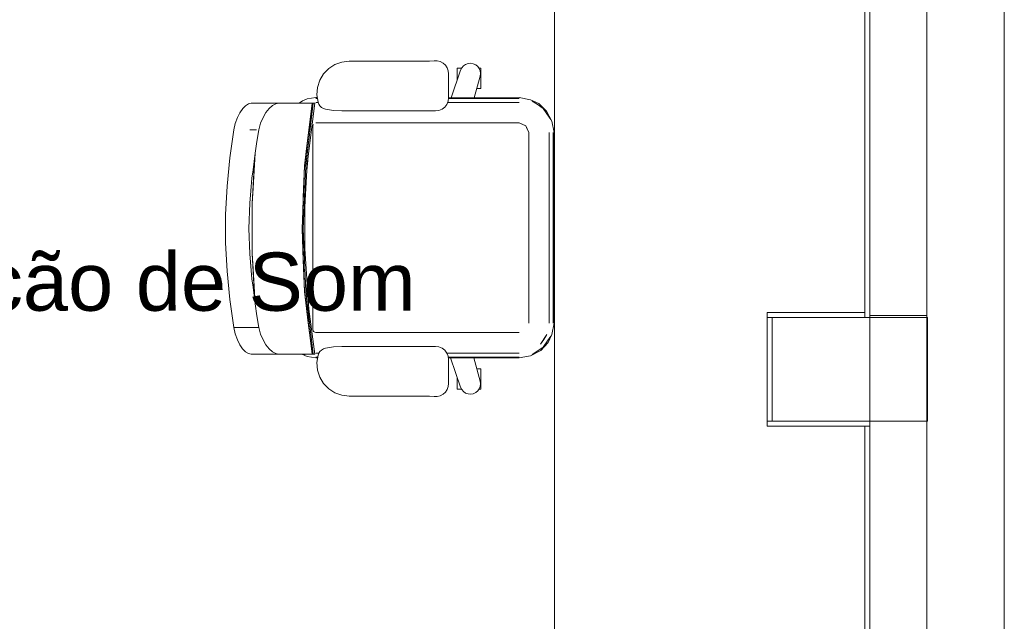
# Model space of a CAD drawing. Header units: millimetres. Extents: x 2 to 902, y -447 to 199.
# Tile 1033 of 1056: x 82.01 to 85.82, y 165.86 to 168.19. Entities that reach past the tile are written whole.
import ezdxf

# ---------------------------------------------------------------- set-up
doc = ezdxf.new("R2010")
doc.units = ezdxf.units.MM
doc.header["$MEASUREMENT"] = 0
doc.linetypes.add('NULL', pattern=[0])
for name, color, linetype, lineweight in [('Ambiente-Textos', 251, 'Continuous', 5), ('IFC-Elemento de mobília-Contorno', 152, 'Continuous', 5), ('IFC-Laje-Contorno', 134, 'Continuous', 5), ('IFC-Parede padrão-Contorno', 44, 'Continuous', 5), ('IFC-Pilar-Contorno', 83, 'Continuous', 5), ('IFC-Viga-Contorno', 66, 'Continuous', 5)]:
    doc.layers.add(name, color=color, linetype=linetype, lineweight=lineweight)
doc.styles.add('Arial', font='arial.ttf')

msp = doc.modelspace()

# ---------------------------------------------------------------- linework, layer by layer
at = {"layer": 'IFC-Elemento de mobília-Contorno', "color": 7, "lineweight": 5}
for p, q in [((83.2336, 168.016), (83.2606, 168.0257)), ((83.2336, 168.016), (83.2606, 168.0257)), ((83.2606, 168.0257), (83.2891, 168.029)), ((83.2606, 168.0257), (83.2891, 168.029)), ((83.2891, 168.029), (83.5822, 168.029)), ((83.2891, 168.029), (83.5822, 168.029)), ((83.5822, 168.029), (83.5998, 168.0294)), ((83.5822, 168.029), (83.5998, 168.0294)), ((83.5998, 168.0294), (83.6175, 168.0308)), ((83.5998, 168.0294), (83.6175, 168.0308)), ((83.6175, 168.0308), (83.6296, 168.0305)), ((83.6175, 168.0308), (83.6296, 168.0305)), ((83.6296, 168.0305), (83.6413, 168.0275)), ((83.6296, 168.0305), (83.6413, 168.0275)), ((83.6413, 168.0275), (83.6519, 168.0217)), ((83.6413, 168.0275), (83.6519, 168.0217)), ((83.6519, 168.0217), (83.6609, 168.0136)), ((83.6519, 168.0217), (83.6609, 168.0136)), ((83.749, 168.0204), (83.759, 168.0212)), ((83.749, 168.0204), (83.759, 168.0212)), ((83.759, 168.0212), (83.769, 168.0195)), ((83.759, 168.0212), (83.769, 168.0195)), ((83.1896, 167.9799), (83.2095, 168.0005)), ((83.1896, 167.9799), (83.2095, 168.0005)), ((83.2095, 168.0005), (83.2336, 168.016)), ((83.2095, 168.0005), (83.2336, 168.016)), ((83.6609, 168.0136), (83.6677, 168.0036)), ((83.6609, 168.0136), (83.6677, 168.0036)), ((83.6677, 168.0036), (83.6719, 167.9922)), ((83.6677, 168.0036), (83.6719, 167.9922)), ((83.6719, 167.9922), (83.6734, 167.9802)), ((83.6719, 167.9922), (83.6734, 167.9802)), ((83.6829, 167.8878), (83.72, 167.9947)), ((83.6829, 167.8878), (83.72, 167.9947)), ((83.7068, 168.0024), (83.7084, 168.0024)), ((83.7068, 167.9566), (83.7068, 168.0024)), ((83.7068, 168.0024), (83.7084, 168.0024)), ((83.7068, 167.9566), (83.7068, 168.0024)), ((83.7084, 168.0024), (83.7129, 168.0024)), ((83.7084, 168.0024), (83.7129, 168.0024)), ((83.7129, 168.0024), (83.7202, 168.0024)), ((83.7129, 168.0024), (83.7202, 168.0024)), ((83.72, 167.9947), (83.7245, 168.0037)), ((83.72, 167.9947), (83.7245, 168.0037)), ((83.7202, 168.0024), (83.7239, 168.0024)), ((83.7202, 168.0024), (83.7239, 168.0024)), ((83.7245, 168.0037), (83.7311, 168.0113)), ((83.7245, 168.0037), (83.7311, 168.0113)), ((83.7311, 168.0113), (83.7395, 168.017)), ((83.7311, 168.0113), (83.7395, 168.017)), ((83.7395, 168.017), (83.749, 168.0204)), ((83.7395, 168.017), (83.749, 168.0204)), ((83.769, 168.0195), (83.7782, 168.0153)), ((83.769, 168.0195), (83.7782, 168.0153)), ((83.7782, 168.0153), (83.786, 168.009)), ((83.7782, 168.0153), (83.786, 168.009)), ((83.786, 168.009), (83.792, 168.0008)), ((83.786, 168.009), (83.792, 168.0008)), ((83.7908, 168.0024), (83.7924, 168.0024)), ((83.7908, 168.0024), (83.7924, 168.0024)), ((83.792, 168.0008), (83.7957, 167.9914)), ((83.792, 168.0008), (83.7957, 167.9914)), ((83.7924, 168.0024), (83.7969, 168.0024)), ((83.7924, 168.0024), (83.7969, 168.0024)), ((83.7957, 167.9914), (83.7969, 167.9814)), ((83.7957, 167.9914), (83.7969, 167.9814)), ((83.7969, 168.0024), (83.7985, 168.0024)), ((83.7969, 168.0024), (83.7985, 168.0024)), ((83.7985, 167.9231), (83.7985, 168.0024)), ((83.7985, 167.9231), (83.7985, 168.0024)), ((83.1662, 167.928), (83.1749, 167.9553)), ((83.1662, 167.928), (83.1749, 167.9553)), ((83.1749, 167.9553), (83.1896, 167.9799)), ((83.1749, 167.9553), (83.1896, 167.9799)), ((83.6734, 167.8877), (83.6734, 167.9802)), ((83.6734, 167.8877), (83.6734, 167.9802)), ((83.773, 167.8881), (83.7955, 167.9715)), ((83.773, 167.8881), (83.7955, 167.9715)), ((83.7955, 167.9715), (83.7969, 167.9814)), ((83.7955, 167.9715), (83.7969, 167.9814)), ((83.1639, 167.8994), (83.1662, 167.928)), ((83.1639, 167.8994), (83.1662, 167.928)), ((83.7824, 167.9231), (83.7851, 167.9231)), ((83.7824, 167.9231), (83.7851, 167.9231)), ((83.7851, 167.9231), (83.7924, 167.9231)), ((83.7851, 167.9231), (83.7924, 167.9231)), ((83.7924, 167.9231), (83.7969, 167.9231)), ((83.7924, 167.9231), (83.7969, 167.9231)), ((83.7969, 167.9231), (83.7985, 167.9231)), ((83.7969, 167.9231), (83.7985, 167.9231)), ((83.0948, 167.8666), (83.1076, 167.8756)), ((83.0948, 167.8666), (83.1076, 167.8756)), ((83.1076, 167.8756), (83.1267, 167.8834)), ((83.1076, 167.8756), (83.1267, 167.8834)), ((83.1267, 167.8834), (83.1594, 167.8886)), ((83.1267, 167.8834), (83.1594, 167.8886)), ((83.1594, 167.8886), (83.1655, 167.8886)), ((83.1594, 167.8886), (83.1655, 167.8886)), ((83.1594, 167.885), (83.166, 167.885)), ((83.1594, 167.8695), (83.1687, 167.8695)), ((83.1639, 167.8994), (83.1681, 167.871)), ((83.1639, 167.8994), (83.1681, 167.871)), ((83.1681, 167.871), (83.1712, 167.8633)), ((83.1681, 167.871), (83.1712, 167.8633)), ((83.6666, 167.8623), (83.6716, 167.8746)), ((83.6666, 167.8623), (83.6716, 167.8746)), ((83.6695, 167.8695), (83.6728, 167.8695)), ((83.6695, 167.8695), (83.7787, 167.8695)), ((83.6695, 167.8695), (83.6728, 167.8695)), ((83.6716, 167.8746), (83.6734, 167.8877)), ((83.6716, 167.8746), (83.6734, 167.8877)), ((83.6728, 167.8695), (83.9468, 167.8695)), ((83.673, 167.885), (83.9468, 167.885)), ((83.6734, 167.8877), (83.9468, 167.8886)), ((83.6734, 167.8877), (83.9468, 167.8886)), ((83.9468, 167.8886), (83.9908, 167.8799)), ((83.9468, 167.8886), (83.9908, 167.8799)), ((83.9908, 167.8799), (84.022, 167.8658)), ((83.9908, 167.8799), (84.022, 167.8658)), ((83.9972, 167.875), (84.0157, 167.8628)), ((83.9972, 167.875), (84.0157, 167.8628)), ((82.8659, 167.8301), (82.8766, 167.8456)), ((82.8659, 167.8301), (82.8766, 167.8456)), ((82.8766, 167.8456), (82.8876, 167.8571)), ((82.8766, 167.8456), (82.8876, 167.8571)), ((82.8876, 167.8571), (82.8986, 167.8642)), ((82.8876, 167.8571), (82.8986, 167.8642)), ((82.8986, 167.8642), (82.9089, 167.8666)), ((82.8986, 167.8642), (82.9089, 167.8666)), ((82.9089, 167.8666), (83.0169, 167.8666)), ((82.9089, 167.8666), (83.0169, 167.8666)), ((82.9553, 167.8115), (82.9666, 167.8306)), ((82.9553, 167.8115), (82.9666, 167.8306)), ((82.9666, 167.8306), (82.979, 167.8459)), ((82.9666, 167.8306), (82.979, 167.8459)), ((82.979, 167.8459), (82.9919, 167.8572)), ((82.979, 167.8459), (82.9919, 167.8572)), ((82.9919, 167.8572), (83.0047, 167.8642)), ((82.9919, 167.8572), (83.0047, 167.8642)), ((83.0047, 167.8642), (83.0169, 167.8666)), ((83.0047, 167.8642), (83.0169, 167.8666)), ((83.0169, 167.8666), (83.052, 167.8666)), ((83.0169, 167.8666), (83.052, 167.8666)), ((83.052, 167.8666), (83.0817, 167.8666)), ((83.052, 167.8666), (83.0817, 167.8666)), ((83.0817, 167.8666), (83.1059, 167.8666)), ((83.0817, 167.8666), (83.1059, 167.8666)), ((83.1059, 167.8666), (83.1244, 167.8666)), ((83.1059, 167.8666), (83.1244, 167.8666)), ((83.1161, 167.6248), (83.1451, 167.8666)), ((83.1205, 167.6248), (83.1495, 167.8666)), ((83.1244, 167.8666), (83.1371, 167.8666)), ((83.1244, 167.8666), (83.1371, 167.8666)), ((83.1253, 167.7018), (83.1451, 167.8666)), ((83.1267, 167.6304), (83.1556, 167.8666)), ((83.1267, 167.6304), (83.1556, 167.8666)), ((83.1346, 167.7787), (83.1451, 167.8666)), ((83.1371, 167.8666), (83.144, 167.8666)), ((83.1371, 167.8666), (83.144, 167.8666)), ((83.1398, 167.8227), (83.1456, 167.8666)), ((83.1398, 167.8227), (83.1451, 167.8666)), ((83.1398, 167.8225), (83.1451, 167.8666)), ((83.1398, 167.8227), (83.1456, 167.8666)), ((83.144, 167.8666), (83.1451, 167.8666)), ((83.144, 167.8666), (83.1451, 167.8666)), ((83.1442, 167.8227), (83.1495, 167.8666)), ((83.1442, 167.8227), (83.1495, 167.8666)), ((83.1451, 167.8666), (83.1456, 167.8666)), ((83.1451, 167.8666), (83.1456, 167.8666)), ((83.1456, 167.8666), (83.1461, 167.8666)), ((83.1456, 167.8666), (83.1461, 167.8666)), ((83.1461, 167.8666), (83.1495, 167.8666)), ((83.1461, 167.8666), (83.1495, 167.8666)), ((83.1495, 167.8666), (83.1542, 167.8666)), ((83.1495, 167.8666), (83.1542, 167.8666)), ((83.1542, 167.8666), (83.1556, 167.8666)), ((83.1542, 167.8666), (83.1556, 167.8666)), ((83.1712, 167.8633), (83.1758, 167.8564)), ((83.1712, 167.8633), (83.1758, 167.8564)), ((83.1758, 167.8564), (83.1818, 167.8507)), ((83.1758, 167.8564), (83.1818, 167.8507)), ((83.1818, 167.8507), (83.1889, 167.8464)), ((83.1818, 167.8507), (83.1889, 167.8464)), ((83.1889, 167.8464), (83.1968, 167.8438)), ((83.1889, 167.8464), (83.1968, 167.8438)), ((83.1968, 167.8438), (83.2284, 167.8386)), ((83.1968, 167.8438), (83.2284, 167.8386)), ((83.2284, 167.8386), (83.2603, 167.8369)), ((83.2284, 167.8386), (83.2603, 167.8369)), ((83.2603, 167.8369), (83.6226, 167.8369)), ((83.2603, 167.8369), (83.6226, 167.8369)), ((83.6226, 167.8369), (83.6357, 167.8386)), ((83.6226, 167.8369), (83.6357, 167.8386)), ((83.6357, 167.8386), (83.648, 167.8437)), ((83.6357, 167.8386), (83.648, 167.8437)), ((83.648, 167.8437), (83.6585, 167.8518)), ((83.648, 167.8437), (83.6585, 167.8518)), ((83.6585, 167.8518), (83.6666, 167.8623)), ((83.6585, 167.8518), (83.6666, 167.8623)), ((84.0157, 167.8628), (84.0399, 167.8464)), ((84.0157, 167.8628), (84.0399, 167.8464)), ((84.022, 167.8658), (84.0529, 167.8363)), ((84.022, 167.8658), (84.0529, 167.8363)), ((84.0399, 167.8464), (84.0542, 167.8251)), ((84.0399, 167.8464), (84.0685, 167.8037)), ((84.0529, 167.8363), (84.0734, 167.7973)), ((84.0529, 167.8363), (84.0734, 167.7973)), ((82.8481, 167.7886), (82.8561, 167.8109)), ((82.8481, 167.7886), (82.8561, 167.8109)), ((82.8561, 167.8109), (82.8659, 167.8301)), ((82.8561, 167.8109), (82.8659, 167.8301)), ((82.946, 167.7891), (82.9553, 167.8115)), ((82.946, 167.7891), (82.9553, 167.8115)), ((83.1205, 167.6248), (83.1442, 167.8227)), ((83.1253, 167.7018), (83.1398, 167.8227)), ((83.13, 167.7402), (83.1398, 167.8227)), ((83.1396, 167.7842), (83.1442, 167.8227)), ((83.1396, 167.7842), (83.1442, 167.8227)), ((84.0542, 167.8251), (84.0685, 167.8037)), ((84.0734, 167.7973), (84.0821, 167.7533)), ((84.0734, 167.7973), (84.0821, 167.7533)), ((82.8266, 167.6556), (82.8424, 167.764)), ((82.8266, 167.6556), (82.8424, 167.764)), ((82.8424, 167.764), (82.8481, 167.7886)), ((82.8424, 167.764), (82.8481, 167.7886)), ((82.904, 167.764), (82.9306, 167.764)), ((82.9317, 167.7187), (82.9395, 167.764)), ((82.9317, 167.7187), (82.9395, 167.764)), ((82.9395, 167.764), (82.946, 167.7891)), ((82.9395, 167.764), (82.946, 167.7891)), ((83.13, 167.7402), (83.1346, 167.7787)), ((83.135, 167.7457), (83.1396, 167.7842)), ((83.1479, 167.7787), (83.1503, 167.7845)), ((83.1479, 167.7787), (83.1493, 167.7821)), ((83.1479, 166.9913), (83.1479, 167.7787)), ((83.1493, 167.7821), (83.1503, 167.7845)), ((83.1594, 167.7902), (83.9468, 167.7902)), ((83.9468, 167.7902), (83.9665, 167.782)), ((83.9468, 167.7902), (83.9729, 167.7794)), ((83.9665, 167.782), (83.9729, 167.7794)), ((83.9729, 167.7794), (83.9781, 167.7666)), ((83.9729, 167.7794), (83.9836, 167.7533)), ((82.9248, 167.6732), (82.9317, 167.7187)), ((82.9248, 167.6732), (82.9317, 167.7187)), ((83.1277, 167.6853), (83.135, 167.7457)), ((83.1277, 167.6853), (83.135, 167.7457)), ((83.9836, 167.0167), (83.9836, 167.7533)), ((83.9836, 167.0167), (83.9836, 167.7533)), ((84.063, 167.0167), (84.063, 167.7533)), ((84.0785, 167.4302), (84.0785, 167.7533)), ((84.0808, 167.385), (84.0821, 167.7533)), ((84.0808, 167.385), (84.0821, 167.7533)), ((83.1161, 167.6248), (83.1253, 167.7018)), ((83.1205, 167.6248), (83.1277, 167.6853)), ((83.1218, 167.6724), (83.1253, 167.7018)), ((82.816, 167.5463), (82.8266, 167.6556)), ((82.816, 167.5463), (82.8266, 167.6556)), ((82.9132, 167.4792), (82.9248, 167.6732)), ((82.9167, 167.6093), (82.9248, 167.6732)), ((82.9167, 167.5382), (82.9248, 167.6732)), ((82.9167, 167.6093), (82.9248, 167.6732)), ((82.9203, 167.5972), (82.9248, 167.6732)), ((83.1158, 167.616), (83.1207, 167.6633)), ((83.1158, 167.616), (83.1207, 167.6632)), ((83.1161, 167.6248), (83.1207, 167.6633)), ((83.1254, 167.6068), (83.1285, 167.6452)), ((83.1254, 167.6068), (83.1285, 167.6452)), ((82.9126, 167.5767), (82.9167, 167.6093)), ((82.9126, 167.5767), (82.9167, 167.6093)), ((83.1065, 167.3814), (83.1161, 167.6248)), ((83.1108, 167.3814), (83.1205, 167.6248)), ((83.1113, 167.5031), (83.1161, 167.6248)), ((83.1137, 167.564), (83.1161, 167.6248)), ((83.1177, 167.4673), (83.1267, 167.6304)), ((83.1177, 167.4673), (83.1267, 167.6304)), ((83.1181, 167.564), (83.1205, 167.6248)), ((82.9082, 167.5281), (82.9126, 167.5767)), ((82.9082, 167.5281), (82.9126, 167.5767)), ((82.9132, 167.4792), (82.9203, 167.5972)), ((82.9167, 167.5382), (82.9203, 167.5972)), ((83.1113, 167.5031), (83.1137, 167.564)), ((83.1156, 167.5031), (83.1181, 167.564)), ((82.8107, 167.4364), (82.816, 167.5463)), ((82.8107, 167.4364), (82.816, 167.5463)), ((82.9039, 167.4795), (82.9082, 167.5281)), ((82.9039, 167.4795), (82.9082, 167.5281)), ((82.9132, 167.4792), (82.9167, 167.5382)), ((83.1089, 167.4423), (83.1113, 167.5031)), ((83.1089, 167.4423), (83.1113, 167.5031)), ((83.1108, 167.3814), (83.1156, 167.5031)), ((83.1132, 167.4423), (83.1156, 167.5031)), ((83.1177, 167.4614), (83.119, 167.492)), ((83.1177, 167.4614), (83.119, 167.492)), ((82.9006, 167.382), (82.9039, 167.4795)), ((82.9006, 167.382), (82.9039, 167.4795)), ((82.9132, 167.2849), (82.9132, 167.4792)), ((83.1174, 167.3037), (83.1177, 167.4673)), ((83.1174, 167.3037), (83.1177, 167.4673)), ((84.0785, 167.2688), (84.0785, 167.469)), ((82.8107, 167.4364), (82.8107, 167.3264)), ((82.8107, 167.4364), (82.8107, 167.3264)), ((83.1065, 167.3814), (83.1089, 167.4423)), ((83.1065, 167.3814), (83.1089, 167.4423)), ((83.1108, 167.3814), (83.1132, 167.4423)), ((84.0785, 167.0167), (84.0785, 167.4302)), ((84.081, 167.4252), (84.0838, 167.4251)), ((84.081, 167.4252), (84.0838, 167.4251)), ((82.9006, 167.382), (82.9038, 167.2845)), ((82.9006, 167.382), (82.9038, 167.2845)), ((83.1065, 167.3814), (83.1089, 167.3206)), ((83.1065, 167.3814), (83.1113, 167.2598)), ((83.1065, 167.3814), (83.1161, 167.1381)), ((83.1108, 167.3814), (83.1205, 167.1381)), ((83.1108, 167.3814), (83.1132, 167.3206)), ((84.0808, 167.385), (84.0821, 167.0167)), ((84.0808, 167.385), (84.0821, 167.0167)), ((84.081, 167.3377), (84.0838, 167.3378)), ((84.081, 167.3377), (84.0838, 167.3378)), ((82.8107, 167.3264), (82.8161, 167.2166)), ((82.8107, 167.3264), (82.8161, 167.2166)), ((83.1089, 167.3206), (83.1113, 167.2598)), ((83.1132, 167.3206), (83.1156, 167.2597)), ((83.1132, 167.3206), (83.1156, 167.2597)), ((83.1132, 167.3206), (83.1205, 167.1381)), ((83.1174, 167.3037), (83.1324, 167.0701)), ((83.1174, 167.3037), (83.1324, 167.0701)), ((82.9038, 167.2845), (82.9082, 167.236)), ((82.9038, 167.2845), (82.9082, 167.236)), ((82.9038, 167.2845), (82.9125, 167.1874)), ((82.9132, 167.2849), (82.9202, 167.1669)), ((82.9132, 167.2849), (82.9167, 167.2259)), ((82.9132, 167.2849), (82.9247, 167.0908)), ((83.1113, 167.2598), (83.1137, 167.1989)), ((83.1113, 167.2598), (83.1137, 167.1989)), ((83.1156, 167.2597), (83.1205, 167.1381)), ((82.9082, 167.236), (82.9125, 167.1874)), ((82.9082, 167.236), (82.9125, 167.1874)), ((82.9167, 167.2259), (82.9247, 167.0908)), ((82.9167, 167.2259), (82.9202, 167.1669)), ((82.8161, 167.2166), (82.8267, 167.1073)), ((82.8161, 167.2166), (82.8267, 167.1073)), ((82.9125, 167.1874), (82.9166, 167.1548)), ((83.1137, 167.1989), (83.1161, 167.1381)), ((82.9166, 167.1548), (82.9247, 167.0908)), ((82.9202, 167.1669), (82.9247, 167.0908)), ((82.8267, 167.1073), (82.8424, 166.9988)), ((82.8267, 167.1073), (82.8424, 166.9988)), ((83.1161, 167.1381), (83.1234, 167.0776)), ((83.1161, 167.1381), (83.1451, 166.8962)), ((83.1161, 167.1381), (83.1306, 167.0171)), ((83.1205, 167.1381), (83.1251, 167.0996)), ((83.1205, 167.1381), (83.1348, 167.0189)), ((82.9247, 167.0908), (82.9316, 167.0447)), ((82.9247, 167.0908), (82.9316, 167.0447)), ((83.1234, 167.0776), (83.1306, 167.0171)), ((83.1251, 167.0996), (83.1343, 167.0226)), ((83.1251, 167.0996), (83.1297, 167.0611)), ((83.1251, 167.0996), (83.1297, 167.0611)), ((83.1251, 167.0996), (83.1348, 167.0189)), ((83.1313, 167.0872), (83.1344, 167.0555)), ((83.1313, 167.0872), (83.1344, 167.0555)), ((83.1324, 167.0701), (83.1556, 166.8962)), ((83.1324, 167.0701), (83.1556, 166.8962)), ((82.9316, 167.0447), (82.9395, 166.9988)), ((82.9316, 167.0447), (82.9395, 166.9988)), ((83.1297, 167.0611), (83.1343, 167.0226)), ((83.1297, 167.0611), (83.1343, 167.0226)), ((83.1297, 167.0611), (83.1348, 167.0189)), ((82.8424, 166.9988), (82.8481, 166.9742)), ((82.8424, 166.9988), (82.8481, 166.9742)), ((82.8424, 166.9988), (82.9395, 166.9988)), ((82.9041, 166.9988), (82.9395, 166.9988)), ((82.9395, 166.9988), (82.946, 166.9738)), ((82.9395, 166.9988), (82.946, 166.9738)), ((83.1306, 167.0171), (83.1352, 166.9787)), ((83.1306, 167.0171), (83.1352, 166.9787)), ((83.1343, 167.0226), (83.1348, 167.0189)), ((83.1348, 167.0189), (83.1442, 166.9402)), ((83.1348, 167.0189), (83.1389, 166.9841)), ((83.1348, 167.0189), (83.1495, 166.8962)), ((83.1348, 167.0189), (83.1389, 166.9841)), ((84.0734, 166.9727), (84.0821, 167.0167)), ((84.0734, 166.9727), (84.0821, 167.0167)), ((82.8481, 166.9742), (82.8561, 166.9519)), ((82.8481, 166.9742), (82.8561, 166.9519)), ((82.946, 166.9738), (82.9553, 166.9513)), ((82.946, 166.9738), (82.9553, 166.9513)), ((83.1352, 166.9787), (83.1398, 166.9402)), ((83.1352, 166.9787), (83.1398, 166.9402)), ((83.1389, 166.9841), (83.1442, 166.9402)), ((83.1389, 166.9841), (83.1442, 166.9402)), ((83.1479, 166.9913), (83.1513, 166.9832)), ((83.1479, 166.9913), (83.1493, 166.9879)), ((83.1493, 166.9879), (83.1503, 166.9856)), ((83.1503, 166.9856), (83.1513, 166.9832)), ((83.1536, 166.9822), (83.1594, 166.9798)), ((83.1536, 166.9822), (83.156, 166.9813)), ((83.156, 166.9813), (83.1594, 166.9798)), ((83.1594, 166.9798), (83.9468, 166.9798)), ((84.0289, 166.9346), (84.0541, 166.9723)), ((84.0415, 166.9534), (84.0541, 166.9723)), ((84.0562, 166.9478), (84.0685, 166.9663)), ((84.0562, 166.9478), (84.0685, 166.9663)), ((84.0593, 166.9415), (84.0734, 166.9727)), ((84.0593, 166.9415), (84.0734, 166.9727)), ((82.8561, 166.9519), (82.8659, 166.9328)), ((82.8561, 166.9519), (82.8659, 166.9328)), ((82.8659, 166.9328), (82.8765, 166.9173)), ((82.8659, 166.9328), (82.8765, 166.9173)), ((82.8765, 166.9173), (82.8876, 166.9058)), ((82.8765, 166.9173), (82.8876, 166.9058)), ((82.9553, 166.9513), (82.9666, 166.9323)), ((82.9553, 166.9513), (82.9666, 166.9323)), ((82.9666, 166.9323), (82.979, 166.9169)), ((82.9666, 166.9323), (82.979, 166.9169)), ((82.979, 166.9169), (82.9919, 166.9057)), ((82.979, 166.9169), (82.9919, 166.9057)), ((83.1398, 166.9402), (83.1457, 166.8962)), ((83.1398, 166.9402), (83.1451, 166.8962)), ((83.1398, 166.9402), (83.1457, 166.8962)), ((83.1442, 166.9402), (83.1495, 166.8962)), ((83.1818, 166.9122), (83.1889, 166.9164)), ((83.1818, 166.9122), (83.1889, 166.9164)), ((83.1889, 166.9164), (83.1968, 166.9191)), ((83.1889, 166.9164), (83.1968, 166.9191)), ((83.1968, 166.9191), (83.2284, 166.9242)), ((83.1968, 166.9191), (83.2284, 166.9242)), ((83.2284, 166.9242), (83.2603, 166.926)), ((83.2284, 166.9242), (83.2603, 166.926)), ((83.2603, 166.926), (83.6226, 166.926)), ((83.2603, 166.926), (83.6226, 166.926)), ((83.6226, 166.926), (83.6357, 166.9242)), ((83.6226, 166.926), (83.6357, 166.9242)), ((83.6357, 166.9242), (83.648, 166.9191)), ((83.6357, 166.9242), (83.648, 166.9191)), ((83.648, 166.9191), (83.6585, 166.9111)), ((83.648, 166.9191), (83.6585, 166.9111)), ((83.9972, 166.895), (84.0399, 166.9236)), ((84.0186, 166.9093), (84.0399, 166.9236)), ((84.0289, 166.9346), (84.0415, 166.9534)), ((84.0298, 166.9106), (84.0593, 166.9415)), ((84.0298, 166.9106), (84.0593, 166.9415)), ((84.0399, 166.9236), (84.0562, 166.9478)), ((84.0399, 166.9236), (84.0562, 166.9478)), ((82.8876, 166.9058), (82.8986, 166.8987)), ((82.8876, 166.9058), (82.8986, 166.8987)), ((82.8986, 166.8987), (82.9089, 166.8962)), ((82.8986, 166.8987), (82.9089, 166.8962)), ((82.9089, 166.8962), (83.0169, 166.8962)), ((82.9089, 166.8962), (83.0169, 166.8962)), ((82.9919, 166.9057), (83.0047, 166.8986)), ((82.9919, 166.9057), (83.0047, 166.8986)), ((83.0047, 166.8986), (83.0169, 166.8962)), ((83.0047, 166.8986), (83.0169, 166.8962)), ((83.0169, 166.8962), (83.052, 166.8962)), ((83.0169, 166.8962), (83.052, 166.8962)), ((83.052, 166.8962), (83.0817, 166.8962)), ((83.052, 166.8962), (83.0817, 166.8962)), ((83.0817, 166.8962), (83.106, 166.8962)), ((83.0817, 166.8962), (83.106, 166.8962)), ((83.1059, 166.8962), (83.1244, 166.8962)), ((83.1059, 166.8962), (83.1244, 166.8962)), ((83.106, 166.8962), (83.1267, 166.8866)), ((83.106, 166.8962), (83.1267, 166.8866)), ((83.114, 166.8962), (83.1187, 166.8931)), ((83.114, 166.8962), (83.1187, 166.8931)), ((83.1244, 166.8962), (83.1371, 166.8962)), ((83.1244, 166.8962), (83.1371, 166.8962)), ((83.1267, 166.8866), (83.1594, 166.8814)), ((83.1267, 166.8866), (83.1594, 166.8814)), ((83.1371, 166.8962), (83.144, 166.8962)), ((83.1371, 166.8962), (83.144, 166.8962)), ((83.144, 166.8962), (83.1451, 166.8962)), ((83.144, 166.8962), (83.1451, 166.8962)), ((83.1451, 166.8962), (83.1457, 166.8962)), ((83.1451, 166.8962), (83.1457, 166.8962)), ((83.1457, 166.8962), (83.1461, 166.8962)), ((83.1457, 166.8962), (83.1461, 166.8962)), ((83.1461, 166.8962), (83.1495, 166.8962)), ((83.1461, 166.8962), (83.1495, 166.8962)), ((83.1495, 166.8962), (83.1542, 166.8962)), ((83.1495, 166.8962), (83.1542, 166.8962)), ((83.1542, 166.8962), (83.1556, 166.8962)), ((83.1542, 166.8962), (83.1556, 166.8962)), ((83.1594, 166.9005), (83.1718, 166.9005)), ((83.1594, 166.885), (83.1671, 166.885)), ((83.1594, 166.8814), (83.1666, 166.8814)), ((83.1594, 166.8814), (83.1666, 166.8814)), ((83.1639, 166.8635), (83.1681, 166.8918)), ((83.1639, 166.8635), (83.1681, 166.8918)), ((83.1681, 166.8918), (83.1712, 166.8995)), ((83.1681, 166.8918), (83.1712, 166.8995)), ((83.1712, 166.8995), (83.1758, 166.9064)), ((83.1712, 166.8995), (83.1758, 166.9064)), ((83.1758, 166.9064), (83.1818, 166.9122)), ((83.1758, 166.9064), (83.1818, 166.9122)), ((83.6585, 166.9111), (83.6666, 166.9006)), ((83.6585, 166.9111), (83.6666, 166.9005)), ((83.6666, 166.9006), (83.6716, 166.8883)), ((83.6666, 166.9006), (83.6716, 166.8883)), ((83.6666, 166.9005), (83.7787, 166.9005)), ((83.6666, 166.9005), (83.7074, 166.9005)), ((83.6716, 166.8883), (83.6734, 166.8752)), ((83.6716, 166.8883), (83.6734, 166.8752)), ((83.6721, 166.885), (83.9468, 166.885)), ((83.6724, 166.8823), (83.9468, 166.8814)), ((83.6724, 166.8823), (83.9468, 166.8814)), ((83.6804, 166.8823), (83.72, 166.7681)), ((83.6804, 166.8823), (83.72, 166.7681)), ((83.7074, 166.9005), (83.9468, 166.9005)), ((83.771, 166.882), (83.7955, 166.7914)), ((83.771, 166.882), (83.7955, 166.7914)), ((83.9468, 166.8814), (83.9908, 166.8901)), ((83.9468, 166.8814), (83.9908, 166.8901)), ((83.9908, 166.8901), (84.0298, 166.9106)), ((83.9908, 166.8901), (84.0298, 166.9106)), ((83.9972, 166.895), (84.0186, 166.9093)), ((83.1639, 166.8635), (83.1662, 166.8349)), ((83.1639, 166.8635), (83.1662, 166.8349)), ((83.6734, 166.7826), (83.6734, 166.8752)), ((83.6734, 166.7826), (83.6734, 166.8752)), ((83.1662, 166.8349), (83.1749, 166.8076)), ((83.1662, 166.8349), (83.1749, 166.8076)), ((83.1749, 166.8076), (83.1896, 166.783)), ((83.1749, 166.8076), (83.1896, 166.783)), ((83.7068, 166.7604), (83.7068, 166.8063)), ((83.7068, 166.7604), (83.7068, 166.8063)), ((83.7824, 166.8397), (83.7851, 166.8397)), ((83.7824, 166.8397), (83.7851, 166.8397)), ((83.7851, 166.8397), (83.7924, 166.8397)), ((83.7851, 166.8397), (83.7924, 166.8397)), ((83.7924, 166.8397), (83.7969, 166.8397)), ((83.7924, 166.8397), (83.7969, 166.8397)), ((83.7969, 166.8397), (83.7985, 166.8397)), ((83.7969, 166.8397), (83.7985, 166.8397)), ((83.7985, 166.7604), (83.7985, 166.8397)), ((83.7985, 166.7604), (83.7985, 166.8397)), ((83.1896, 166.783), (83.2095, 166.7624)), ((83.1896, 166.783), (83.2095, 166.7624)), ((83.6677, 166.7593), (83.6719, 166.7706)), ((83.6677, 166.7593), (83.6719, 166.7706)), ((83.6719, 166.7706), (83.6734, 166.7826)), ((83.6719, 166.7706), (83.6734, 166.7826)), ((83.72, 166.7681), (83.7245, 166.7591)), ((83.72, 166.7681), (83.7245, 166.7591)), ((83.792, 166.762), (83.7957, 166.7714)), ((83.792, 166.762), (83.7957, 166.7714)), ((83.7955, 166.7914), (83.7969, 166.7814)), ((83.7955, 166.7914), (83.7969, 166.7814)), ((83.7957, 166.7714), (83.7969, 166.7814)), ((83.7957, 166.7714), (83.7969, 166.7814)), ((83.2095, 166.7624), (83.2336, 166.7468)), ((83.2095, 166.7624), (83.2336, 166.7468)), ((83.2336, 166.7468), (83.2606, 166.7372)), ((83.2336, 166.7468), (83.2606, 166.7372)), ((83.2606, 166.7372), (83.2891, 166.7339)), ((83.2606, 166.7372), (83.2891, 166.7339)), ((83.2891, 166.7339), (83.5822, 166.7339)), ((83.2891, 166.7339), (83.5822, 166.7339)), ((83.5822, 166.7339), (83.5998, 166.7334)), ((83.5822, 166.7339), (83.5998, 166.7334)), ((83.5998, 166.7334), (83.6175, 166.7321)), ((83.5998, 166.7334), (83.6175, 166.7321)), ((83.6175, 166.7321), (83.6296, 166.7323)), ((83.6175, 166.7321), (83.6296, 166.7323)), ((83.6296, 166.7323), (83.6413, 166.7354)), ((83.6296, 166.7323), (83.6413, 166.7354)), ((83.6413, 166.7354), (83.6519, 166.7412)), ((83.6413, 166.7354), (83.6519, 166.7412)), ((83.6519, 166.7412), (83.6609, 166.7493)), ((83.6519, 166.7412), (83.6609, 166.7493)), ((83.6609, 166.7493), (83.6677, 166.7593)), ((83.6609, 166.7493), (83.6677, 166.7593)), ((83.7068, 166.7604), (83.7084, 166.7604)), ((83.7068, 166.7604), (83.7084, 166.7604)), ((83.7084, 166.7604), (83.7129, 166.7604)), ((83.7084, 166.7604), (83.7129, 166.7604)), ((83.7129, 166.7604), (83.7202, 166.7604)), ((83.7129, 166.7604), (83.7202, 166.7604)), ((83.7202, 166.7604), (83.7239, 166.7604)), ((83.7202, 166.7604), (83.7239, 166.7604)), ((83.7245, 166.7591), (83.7311, 166.7515)), ((83.7245, 166.7591), (83.7311, 166.7515)), ((83.7311, 166.7515), (83.7395, 166.7459)), ((83.7311, 166.7515), (83.7395, 166.7459)), ((83.7395, 166.7459), (83.749, 166.7425)), ((83.7395, 166.7459), (83.749, 166.7425)), ((83.749, 166.7425), (83.759, 166.7416)), ((83.749, 166.7425), (83.759, 166.7416)), ((83.759, 166.7416), (83.769, 166.7434)), ((83.759, 166.7416), (83.769, 166.7434)), ((83.769, 166.7434), (83.7782, 166.7475)), ((83.769, 166.7434), (83.7782, 166.7475)), ((83.7782, 166.7475), (83.786, 166.7539)), ((83.7782, 166.7475), (83.786, 166.7539)), ((83.786, 166.7539), (83.792, 166.762)), ((83.786, 166.7539), (83.792, 166.762)), ((83.7908, 166.7604), (83.7924, 166.7604)), ((83.7908, 166.7604), (83.7924, 166.7604)), ((83.7924, 166.7604), (83.7969, 166.7604)), ((83.7924, 166.7604), (83.7969, 166.7604)), ((83.7969, 166.7604), (83.7985, 166.7604)), ((83.7969, 166.7604), (83.7985, 166.7604))]:
    msp.add_line(p, q, dxfattribs=at)
at = {"layer": 'IFC-Laje-Contorno', "color": 7, "lineweight": 5}
for p, q in [((84.0838, 158.4021), (84.0838, 175.9374)), ((84.0838, 158.4221), (84.0838, 175.8974)), ((85.3038, 167.0375), (85.3038, 174.0361)), ((85.3038, 162.1175), (85.3038, 166.6375))]:
    msp.add_line(p, q, dxfattribs=at)
at = {"layer": 'IFC-Parede padrão-Contorno', "color": 7, "lineweight": 5}
for p, q in [((85.8238, 164.0997), (85.8238, 187.5174)), ((85.3038, 146.0244), (85.3038, 176.496)), ((85.5238, 167.8767), (85.5238, 171.8104)), ((85.2838, 167.0375), (85.2838, 169.263)), ((85.5238, 163.943), (85.5238, 167.8767)), ((84.906, 167.0446), (84.906, 167.0575)), ((84.906, 167.0575), (85.0407, 167.0575)), ((84.906, 167.0375), (84.906, 167.0446)), ((84.906, 167.0375), (85.1491, 167.0375)), ((84.906, 166.7801), (84.906, 167.0375)), ((84.926, 166.8949), (84.926, 167.0375)), ((85.0407, 167.0575), (85.2838, 167.0575)), ((84.906, 166.6375), (84.906, 166.7801)), ((84.906, 166.6375), (85.0478, 166.6375)), ((84.906, 166.6246), (84.906, 166.6375)), ((84.906, 166.6175), (84.906, 166.6246)), ((84.906, 166.6175), (85.162, 166.6175)), ((85.0478, 166.6375), (85.3038, 166.6375)), ((85.162, 166.6175), (85.3038, 166.6175)), ((85.2838, 163.4357), (85.2838, 166.6175))]:
    msp.add_line(p, q, dxfattribs=at)
at = {"layer": 'IFC-Pilar-Contorno', "color": 7, "lineweight": 5}
for p, q in [((84.926, 166.7712), (84.926, 167.0375)), ((84.926, 167.0375), (84.994, 167.0375)), ((84.926, 167.0375), (85.3243, 167.0375)), ((84.994, 167.0375), (85.1265, 167.0375)), ((85.1265, 167.0375), (85.526, 167.0375)), ((85.3243, 167.0375), (85.4578, 167.0375)), ((85.4578, 167.0375), (85.526, 167.0375)), ((85.526, 166.9922), (85.526, 167.0375)), ((85.526, 166.772), (85.526, 167.0375)), ((85.526, 166.9039), (85.526, 166.9922)), ((84.926, 166.6375), (84.926, 166.903)), ((85.526, 166.6375), (85.526, 166.9039)), ((84.926, 166.6828), (84.926, 166.7712)), ((85.526, 166.683), (85.526, 166.772)), ((84.926, 166.6375), (84.926, 166.6828)), ((85.526, 166.6375), (85.526, 166.683)), ((84.926, 166.6375), (85.3256, 166.6375)), ((84.926, 166.6375), (85.0595, 166.6375)), ((85.1277, 166.6375), (85.526, 166.6375)), ((85.3256, 166.6375), (85.3935, 166.6375)), ((85.3935, 166.6375), (85.526, 166.6375))]:
    msp.add_line(p, q, dxfattribs=at)
at = {"layer": 'IFC-Viga-Contorno', "color": 7, "lineweight": 5}
for p, q in [((85.5241, 167.046), (85.5241, 174.0361)), ((85.3038, 167.046), (85.5241, 167.046)), ((85.3038, 166.6375), (85.5241, 166.6375)), ((85.5241, 162.1175), (85.5241, 166.6375))]:
    msp.add_line(p, q, dxfattribs=at)

# ---------------------------------------------------------------- texts
at = {"layer": 'Ambiente-Textos', "color": 7, "linetype": 'NULL', "lineweight": 5, "insert": (81.9038, 166.9948), "char_height": 0.225, "width": 6.629245, "attachment_point": 8, "line_spacing_factor": 0.9, "style": 'Arial'}
msp.add_mtext('Sala de Edição de Som', dxfattribs=at)

doc.saveas('drawing.dxf')
